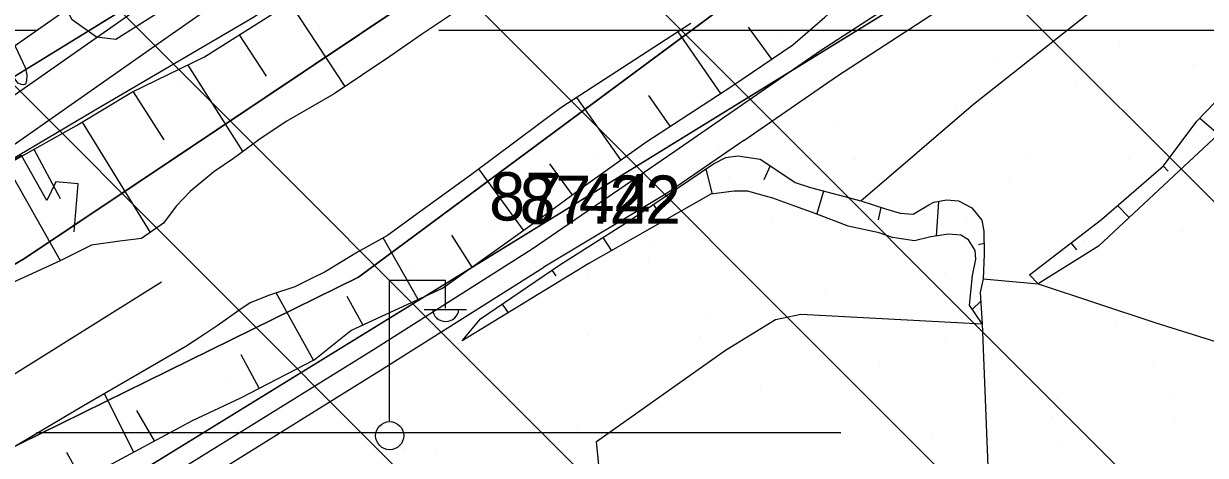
# Model space of a CAD drawing. Extents: x 417995 to 421451, y 4454518 to 4458015.
# Drawn here: x 420630.8 to 420777.8, y 4456904.1 to 4456957.7 of the extents above; entities that cross this region are included whole.
import ezdxf

# ---------------------------------------------------------------- set-up
doc = ezdxf.new("R2010")
doc.units = 0
for name, color, linetype in [('ADAKENARI', 7, 'Continuous'), ('Default', 7, 'Continuous'), ('Hid_Dere_Sulu_Yat_Gen', 7, 'Continuous'), ('KALDIRIM_FAT', 7, 'Continuous'), ('PL_AYA_BOLGE_PARKI', 7, 'Continuous'), ('PL_AYA_PARK_DINLENME', 7, 'Continuous'), ('PL_TA_K_DERE', 7, 'Continuous'), ('S_Elektrik_Diregi', 7, 'Continuous'), ('S_Istikamet_Oku', 7, 'Continuous'), ('Sev_Sevalti', 7, 'Continuous'), ('Sev_Sevustu', 7, 'Continuous'), ('Sev_Tarama', 7, 'Continuous'), ('Sinir_Ist_Duvari', 7, 'Continuous'), ('Sinir_itirazli_Mulkiyet', 7, 'Continuous'), ('Sinir_Tel_bir_taraf', 7, 'Continuous'), ('SN_TR_SIVILASMA', 7, 'Continuous'), ('SN_TR_TASKIN', 7, 'Continuous'), ('TR_PARKALANI', 7, 'Continuous'), ('Y_Kot_Noktasi', 7, 'Continuous'), ('Y_Yol_Kotu', 7, 'Continuous'), ('Yol_Sose', 7, 'Continuous')]:
    doc.layers.add(name, color=color, linetype=linetype)

# ---------------------------------------------------------------- blocks, each defined once
blk = doc.blocks.new('POINT_DISPLAY')
at = {"layer": 'Default'}
blk.add_line((0, 0), (0, 0), dxfattribs=at)

msp = doc.modelspace()

# ---------------------------------------------------------------- linework, layer by layer
at = {"layer": 'ADAKENARI'}
for p, q in [((420553.14, 4456904.06), (420786.7, 4457047.74)), ((420630.95, 4456928.5), (420804.7, 4457044.74)), ((420547.79, 4456842.07), (420812.9, 4457005.15)), ((420681.01, 4456978.63), (420648.37, 4456955.78)), ((420739.37, 4456975.79), (420672.47, 4456926.19)), ((420648.37, 4456955.78), (420554.59, 4456890.14)), ((420448.86, 4456822.28), (420630.95, 4456928.5)), ((420672.47, 4456926.19), (420606.72, 4456893.89))]:
    msp.add_line(p, q, dxfattribs=at)
at = {"layer": 'Hid_Dere_Sulu_Yat_Gen'}
for points in [[(420685.76, 4456959.98), (420680.44, 4456956.43), (420676.34, 4456953.61), (420669.45, 4456948.99), (420663.47, 4456945.56), (420660.09, 4456943.25), (420656.93, 4456940.96), (420654.49, 4456939.27), (420651.55, 4456936.84), (420649.79, 4456935), (420648.23, 4456932.91), (420645.48, 4456931), (420642.79, 4456930.68), (420639.27, 4456930.18), (420635.35, 4456928.23), (420628.41, 4456925.04)], [(420713.8, 4456957.73), (420697.6, 4456947.24), (420686.51, 4456938.97), (420683.35, 4456936.66), (420679.77, 4456934.07), (420676.06, 4456931.38), (420672.35, 4456929.32), (420668.31, 4456926.86), (420666.52, 4456925.98), (420664.53, 4456924.99), (420661.38, 4456923.96), (420659.01, 4456923.01), (420657.6, 4456922.04), (420654.88, 4456920.16), (420653.16, 4456918.97), (420651, 4456917.58), (420638.28, 4456910.19), (420624.67, 4456902.18)]]:
    msp.add_lwpolyline(points, dxfattribs=at)
at = {"layer": 'KALDIRIM_FAT'}
for p, q in [((420753.15, 4457041.34), (420549.29, 4456898.63)), ((420755.62, 4457036.96), (420551.96, 4456894.39))]:
    msp.add_line(p, q, dxfattribs=at)
at = {"layer": 'PL_AYA_BOLGE_PARKI'}
msp.add_lwpolyline([(420812.9, 4457005.15), (420547.79, 4456842.07), (420549.01, 4456816.22), (420554.83, 4456813.36)], dxfattribs=at)
at = {"layer": 'PL_AYA_PARK_DINLENME'}
for points in [[(420786.7, 4457047.74), (420553.14, 4456904.06)], [(420448.86, 4456822.28), (420630.95, 4456928.5), (420804.7, 4457044.74)], [(420531.83, 4456764.19), (420474.47, 4456786.83), (420452.14, 4456799.18), (420495.99, 4456827), (420606.72, 4456893.89), (420672.47, 4456926.19), (420739.37, 4456975.79), (420813.26, 4457024.59)], [(420812.9, 4457005.15), (420547.79, 4456842.07), (420549.01, 4456816.22), (420554.83, 4456813.36), (420570.68, 4456805.34), (420586.36, 4456796.99), (420601.86, 4456788.29), (420617.16, 4456779.27)]]:
    msp.add_lwpolyline(points, dxfattribs=at)
at = {"layer": 'PL_TA_K_DERE'}
for points in [[(420804.7, 4457044.74), (420630.95, 4456928.5), (420448.86, 4456822.28), (420445.75, 4456820.68), (420442.49, 4456819.42), (420439.11, 4456818.51), (420435.66, 4456817.96), (420432.16, 4456817.78), (420428.67, 4456817.97), (420425.22, 4456818.52), (420421.84, 4456819.44), (420418.58, 4456820.71), (420415.47, 4456822.32), (420412.55, 4456824.24), (420391.32, 4456839.92), (420388.94, 4456846.44), (420381.82, 4456853.57), (420368.76, 4456852.38), (420361.07, 4456855.95), (420359.27, 4456828.3), (420369.43, 4456824.29), (420413.74, 4456796.23), (420457.31, 4456777.77)], [(420531.83, 4456764.19), (420474.47, 4456786.83), (420452.14, 4456799.18), (420495.99, 4456827), (420606.72, 4456893.89), (420672.47, 4456926.19), (420739.37, 4456975.79), (420813.26, 4457024.59)]]:
    msp.add_lwpolyline(points, dxfattribs=at)
at = {"layer": 'S_Elektrik_Diregi'}
for p, q in [((420676.3, 4456908.34), (420676.3, 4456925.84)), ((420676.3, 4456925.84), (420683.3, 4456925.84)), ((420683.3, 4456922.34), (420683.3, 4456925.84)), ((420680.64, 4456922.2), (420685.89, 4456922.2))]:
    msp.add_line(p, q, dxfattribs=at)
msp.add_circle((420676.34, 4456906.5), 1.75, dxfattribs=at)
msp.add_arc((420683.3, 4456922.35), 1.66, 184.8384, 355.1464, dxfattribs=at)
at = {"layer": 'S_Istikamet_Oku'}
msp.add_line((420647.97, 4456925.58), (420618.29, 4456907.04), dxfattribs=at)
at = {"layer": 'Sev_Sevalti'}
for points in [[(420791.95, 4456963.34), (420787.33, 4456961.71), (420785.7, 4456961.13), (420783.43, 4456959.38), (420783.07, 4456957.44), (420783.43, 4456955.41), (420783.63, 4456952.42), (420783.74, 4456950.28), (420783.53, 4456949.19), (420781.93, 4456946.33), (420764.47, 4456930.04), (420756.96, 4456925.36)], [(420685.76, 4456959.98), (420680.44, 4456956.43), (420676.34, 4456953.61), (420669.45, 4456948.99), (420663.47, 4456945.56), (420660.09, 4456943.25), (420656.93, 4456940.96), (420654.49, 4456939.27), (420651.55, 4456936.84), (420649.79, 4456935), (420648.23, 4456932.91), (420645.48, 4456931), (420642.79, 4456930.68), (420639.27, 4456930.18), (420635.35, 4456928.23), (420628.41, 4456925.04)], [(420713.8, 4456957.73), (420697.6, 4456947.24), (420686.51, 4456938.97), (420683.35, 4456936.66), (420679.77, 4456934.07), (420676.06, 4456931.38), (420672.35, 4456929.32), (420668.31, 4456926.86), (420666.52, 4456925.98), (420664.53, 4456924.99), (420661.38, 4456923.96), (420659.01, 4456923.01), (420657.6, 4456922.04), (420654.88, 4456920.16), (420653.16, 4456918.97), (420651, 4456917.58), (420638.28, 4456910.19), (420624.67, 4456902.18)], [(420750.01, 4456920.41), (420748.42, 4456922.7), (420748.8, 4456926.42), (420749.21, 4456928.42), (420749.15, 4456929.51), (420748.32, 4456930.84), (420747.36, 4456931.4), (420745.81, 4456931.56), (420743.64, 4456931.21), (420741.6, 4456930.72), (420738.87, 4456931.14), (420737.18, 4456931.71), (420733.35, 4456932.53), (420729.24, 4456934.12), (420726.7, 4456935.03), (420723.98, 4456936.03), (420721.85, 4456936.61), (420720.87, 4456936.87), (420719.19, 4456936.89), (420716.26, 4456936.5), (420701.12, 4456927.89), (420685.36, 4456918.29)]]:
    msp.add_lwpolyline(points, dxfattribs=at)
at = {"layer": 'Sev_Sevustu'}
for points in [[(420628.8, 4456940.25), (420637.4, 4456945.05), (420644.29, 4456949.17), (420653.31, 4456953.58), (420661.74, 4456958.86), (420678.23, 4456970.33), (420695.03, 4456981), (420707.3, 4456988.7), (420732.82, 4457006.09), (420746.18, 4457015.17), (420755.37, 4457022.4), (420762.25, 4457029.09), (420767.72, 4457031.91), (420771.09, 4457034.29), (420772.64, 4457035.69), (420777.63, 4457038.6), (420789.99, 4457044.14)], [(420624.33, 4456892.54), (420637.55, 4456900.73), (420651.84, 4456908.38), (420657.85, 4456911.22), (420666.97, 4456915.94), (420671.49, 4456919.59), (420682.89, 4456924.82), (420694.91, 4456933.41), (420700.67, 4456937.65), (420708.19, 4456942.99), (420718.9, 4456949.92), (420726.47, 4456955.07), (420730.43, 4456958.52), (420732.95, 4456960.73), (420742.8, 4456967.84), (420758.71, 4456976.75), (420770.95, 4456985.14), (420774.12, 4456986.19), (420776.15, 4456986.96), (420778.36, 4456988.29)], [(420756.96, 4456925.36), (420755.88, 4456926.5), (420764.83, 4456933.38), (420772.54, 4456940.04), (420776.69, 4456945.59), (420780.11, 4456949.1), (420781.31, 4456950.73), (420781.99, 4456952.17), (420781.52, 4456954.1), (420781.11, 4456956.1), (420780.86, 4456959.66), (420780.94, 4456961.5), (420781.2, 4456962.07), (420781.56, 4456962.56), (420782.33, 4456963.07), (420783.6, 4456963.16), (420784.85, 4456963), (420785.59, 4456963.13), (420786.45, 4456963.53), (420791.95, 4456963.34)], [(420685.36, 4456918.29), (420687.62, 4456921.03), (420697.49, 4456927.74), (420706.12, 4456933.2), (420716.6, 4456940.26), (420718.12, 4456941.06), (420719.63, 4456941.28), (420722.39, 4456940.86), (420724.23, 4456939.66), (420726.76, 4456937.95), (420728.67, 4456937.32), (420734.92, 4456935.7), (420738, 4456934.67), (420739.8, 4456934.15), (420741.44, 4456934.02), (420743.38, 4456935.19), (420743.98, 4456935.51), (420745.58, 4456935.79), (420747.05, 4456935.69), (420748.71, 4456934.82), (420749.95, 4456933.29), (420750.23, 4456931.92), (420750.25, 4456929.07), (420750.12, 4456926.01), (420749.77, 4456924.29), (420750.01, 4456920.41)]]:
    msp.add_lwpolyline(points, dxfattribs=at)
at = {"layer": 'Sev_Tarama'}
for p, q in [((420663.88, 4456960.34), (420670.78, 4456949.88)), ((420723.85, 4456953.29), (420720.97, 4456957.28)), ((420657.64, 4456956.29), (420660.97, 4456951.16)), ((420717.52, 4456949.03), (420712.21, 4456956.7)), ((420651.23, 4456952.56), (420658.07, 4456941.78)), ((420644.43, 4456949.24), (420648.25, 4456943.25)), ((420705.06, 4456940.77), (420699.59, 4456948.53)), ((420711.21, 4456944.95), (420708.56, 4456948.78)), ((420638.11, 4456945.47), (420646.56, 4456931.75)), ((420777.06, 4456945.97), (420779.41, 4456943.98)), ((420632.11, 4456942.09), (420635.37, 4456935.98)), ((420628.66, 4456940.16), (420635.38, 4456928.25)), ((420692.98, 4456932.03), (420687.44, 4456939.66)), ((420699.03, 4456936.45), (420696.24, 4456940.3)), ((420715.63, 4456939.6), (420716.42, 4456936.52)), ((420723.64, 4456940.04), (420722.86, 4456938.29)), ((420772.52, 4456940.02), (420773.15, 4456939.38)), ((420730.28, 4456936.9), (420729.44, 4456934.05)), ((420709.15, 4456935.24), (420709.77, 4456934.2)), ((420744.59, 4456935.62), (420744.27, 4456931.31)), ((420766.83, 4456935.11), (420768.28, 4456933.6)), ((420737.4, 4456934.87), (420737.09, 4456933.33)), ((420679.88, 4456923.44), (420675.54, 4456931.09)), ((420686.58, 4456927.46), (420684.05, 4456931.4)), ((420702.84, 4456931.12), (420703.93, 4456929.49)), ((420750.24, 4456930.39), (420749.54, 4456930.21)), ((420761.01, 4456930.45), (420761.73, 4456929.61)), ((420696.51, 4456927.07), (420697, 4456926.37)), ((420666.85, 4456915.87), (420662.23, 4456924.24)), ((420673, 4456920.29), (420671.04, 4456923.81)), ((420749.84, 4456923.22), (420748.77, 4456922.2)), ((420690.31, 4456922.86), (420691.07, 4456921.77)), ((420660.13, 4456912.4), (420657.89, 4456916.55)), ((420644.51, 4456904.45), (420640.88, 4456911.7)), ((420647.1, 4456905.84), (420644.89, 4456909.63)), ((420638.08, 4456901.01), (420636.2, 4456904.43))]:
    msp.add_line(p, q, dxfattribs=at)
at = {"layer": 'Sinir_Ist_Duvari'}
for points in [[(420637.11, 4456931.85), (420637.59, 4456937.8), (420634.81, 4456938.05), (420633.71, 4456935.71), (420630.57, 4456941.32), (420627.72, 4456939.59), (420619.9, 4456934.69), (420610.81, 4456928.8), (420602.83, 4456924.13), (420594.06, 4456918.65), (420585.54, 4456913.39), (420573.34, 4456905.94), (420561.54, 4456898.24)], [(420593.66, 4456873.63), (420611.85, 4456884.97), (420624.33, 4456892.54), (420637.55, 4456900.73), (420651.84, 4456908.38)]]:
    msp.add_lwpolyline(points, dxfattribs=at)
at = {"layer": 'Sinir_itirazli_Mulkiyet'}
for points in [[(420734.92, 4456935.7), (420748.92, 4456947.69), (420765.51, 4456960.84), (420773.93, 4456967.54), (420775.52, 4456967.77), (420779.21, 4456966.59), (420784.85, 4456963)], [(420750.12, 4456926.01), (420756.96, 4456925.36), (420771.47, 4456920.56), (420790.78, 4456914.53), (420792.4, 4456914.07)]]:
    msp.add_lwpolyline(points, dxfattribs=at)
at = {"layer": 'Sinir_Tel_bir_taraf'}
msp.add_lwpolyline([(420702.06, 4456905.78), (420718.11, 4456917.11), (420724.32, 4456920.94), (420727.48, 4456921.58), (420750.01, 4456920.41), (420751.08, 4456893.31), (420752.27, 4456866.84), (420753.5, 4456835.28), (420708.47, 4456832.88), (420702.96, 4456883.95), (420702.42, 4456902)], close=True, dxfattribs=at)
at = {"layer": 'SN_TR_SIVILASMA'}
for p, q in [((421281.36, 4456433.03), (420079.09, 4457635.3)), ((421280.9, 4456388.6), (420066.93, 4457602.56)), ((421280.66, 4456366.38), (420060.85, 4457586.19)), ((421280.2, 4456321.94), (420048.69, 4457553.45)), ((421279.97, 4456299.72), (420042.61, 4457537.08))]:
    msp.add_line(p, q, dxfattribs=at)
at = {"layer": 'SN_TR_TASKIN'}
for p, q in [((420532.43, 4456956.9), (420632.43, 4456956.9)), ((420682.43, 4456956.9), (420782.43, 4456956.9)), ((420632.43, 4456906.9), (420732.43, 4456906.9))]:
    msp.add_line(p, q, dxfattribs=at)
at = {"layer": 'Yol_Sose'}
for points in [[(420743.4, 4457062.51), (420755.53, 4457043.98), (420727.6, 4457025.39), (420711.06, 4457011.39), (420704.11, 4457002.29), (420698.41, 4456991.88), (420695.91, 4456989.37), (420670.66, 4456973.63), (420642.29, 4456955.74), (420639.88, 4456956.04), (420636.84, 4456958.19), (420631.43, 4456968.48), (420628.11, 4456976.03)], [(420793.82, 4457049.01), (420778.72, 4457040.49), (420762.12, 4457029.37), (420743.99, 4457016.17), (420727.24, 4457003.82), (420706.95, 4456989.23), (420680.43, 4456972.48), (420659.31, 4456958.41), (420639.7, 4456946.93), (420625.43, 4456938.51), (420603.14, 4456924.69), (420588.77, 4456916.52), (420578.73, 4456910.46)], [(420694.07, 4456929.7), (420711.79, 4456941.85), (420729.9, 4456954.35), (420746.37, 4456965.07), (420764.86, 4456977.81), (420775.47, 4456984.58), (420793.25, 4456995.3)], [(420720.36, 4456943.19), (420732, 4456951.22), (420748.46, 4456961.94), (420766.95, 4456974.67), (420777.46, 4456981.38), (420793.21, 4456990.87)], [(420629.4, 4456951.32), (420627.07, 4456957.07), (420623.03, 4456965.52), (420620.02, 4456973.12), (420619.42, 4456975.53), (420619.59, 4456976.13), (420619.9, 4456976.26), (420620.11, 4456976.21), (420620.5, 4456976.09), (420622.78, 4456971), (420627.28, 4456960.13), (420631, 4456952.25), (420631.23, 4456951.32), (420631.2, 4456950.61), (420631.05, 4456950.17), (420630.78, 4456950.1), (420630.5, 4456950.13), (420630.15, 4456950.32), (420629.94, 4456950.54), (420629.4, 4456951.32)], [(420720.36, 4456943.19), (420710.73, 4456936.57), (420695.5, 4456927.44)], [(420636.64, 4456893.66), (420646.4, 4456899.89), (420674.33, 4456917.23), (420694.07, 4456929.7)], [(420638.08, 4456891.41), (420647.83, 4456897.62), (420675.75, 4456914.97), (420695.5, 4456927.44)]]:
    msp.add_lwpolyline(points, dxfattribs=at)

# ---------------------------------------------------------------- block references
at = {"layer": 'TR_PARKALANI', "xscale": 0.1, "yscale": 0.10000000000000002}
for p in [(420667.56, 4456956.92), (420724.65, 4456955.8), (420736.71, 4456955.61), (420740.12, 4456956.33), (420651.92, 4456954.6), (420767.12, 4456955.32), (420667.82, 4456953.2), (420709.88, 4456953.2), (420751.48, 4456953), (420665.22, 4456952.4), (420722.69, 4456951.93), (420776.32, 4456952.56), (420650.44, 4456949.79), (420761.55, 4456949.96), (420746.78, 4456947.36), (420732, 4456944.75), (420634.55, 4456942.43), (420701.77, 4456941.61), (420717.23, 4456942.15), (420755.86, 4456941.7), (420768.21, 4456940.98), (420734.11, 4456940.84), (420642.33, 4456938.21), (420718.47, 4456938.52), (420753.44, 4456938.38), (420720.03, 4456937.74), (420738.66, 4456935.77), (420688.9, 4456932.5), (420723.89, 4456933.17), (420744.37, 4456932.06), (420748.01, 4456933.31), (420762.78, 4456930.7), (420774.87, 4456932), (420709.12, 4456930.56), (420760.1, 4456929.4), (420694.35, 4456927.96), (420708.54, 4456928.1), (420678.89, 4456927.42), (420701.09, 4456926.35), (420745.32, 4456926.79), (420685.45, 4456924.03), (420730.55, 4456924.19), (420715.78, 4456921.58), (420766.76, 4456920.42), (420701.01, 4456918.98), (420714.99, 4456918.82), (420655.88, 4456918.01), (420666.47, 4456917.81), (420745.41, 4456918.54), (420751.99, 4456917.81), (420686.24, 4456916.37), (420729.77, 4456916.22), (420737.21, 4456915.21), (420771.32, 4456915.51), (420656, 4456913.23), (420671.46, 4456913.77), (420668.07, 4456911.86), (420722.44, 4456912.6), (420735.48, 4456911.54), (420641.23, 4456910.63), (420707.67, 4456910), (420759.31, 4456911.01), (420773.42, 4456911.44), (420758.65, 4456908.83), (420654.98, 4456908.17), (420692.9, 4456907.39), (420699.64, 4456907.58), (420774.08, 4456908.4), (420743.87, 4456906.23), (420759.83, 4456905.87), (420678.12, 4456904.79), (420681.98, 4456904.33)]:
    msp.add_blockref('POINT_DISPLAY', p, dxfattribs=at)

# ---------------------------------------------------------------- texts
at = {"layer": 'Y_Kot_Noktasi'}
msp.add_text('87.22', height=6, dxfattribs=at).set_placement((420692.49, 4456932.83))
at = {"layer": 'Y_Yol_Kotu'}
msp.add_text('87.44', height=6, rotation=359.2023, dxfattribs=at).set_placement((420688.68, 4456933.27))

doc.saveas('drawing.dxf')
